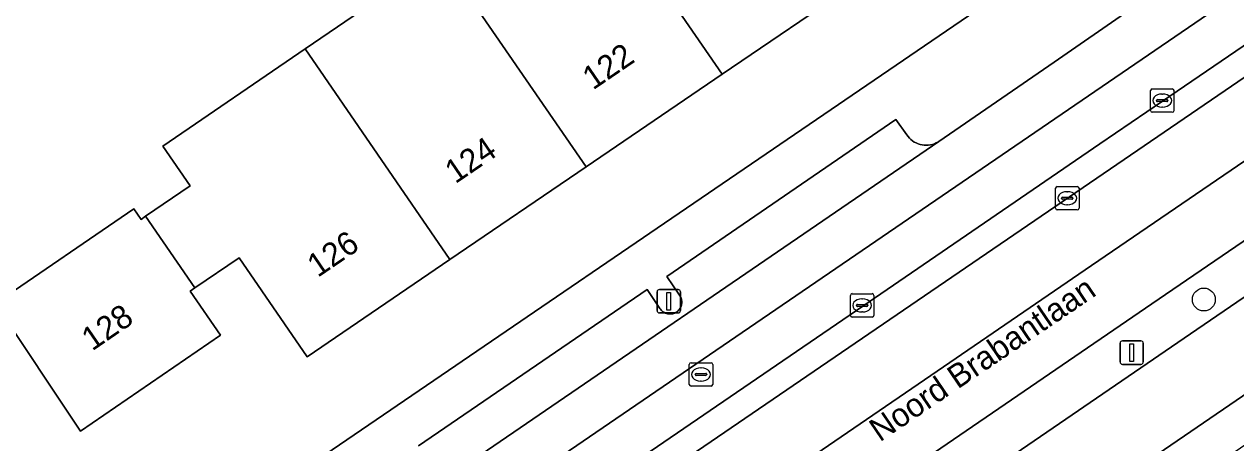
# Model space of a CAD drawing. Extents: x 157445 to 158888, y 383061 to 384688.
# Drawn here: x 158172.2 to 158223.9, y 383384.2 to 383402.1 of the extents above; entities that cross this region are included whole.
import ezdxf

# ---------------------------------------------------------------- set-up
doc = ezdxf.new("R2010")
doc.units = 0
for name, color, linetype in [('IMGEO_Berm_groen', 7, 'Continuous'), ('IMGEO_Boom', 7, 'Continuous'), ('IMGEO_Erf', 7, 'Continuous'), ('IMGEO_Fietspad_gesloten', 7, 'Continuous'), ('IMGEO_Groenvoorziening', 7, 'Continuous'), ('IMGEO_Haag', 7, 'Continuous'), ('IMGEO_Kolk', 7, 'Continuous'), ('IMGEO_Lichtmast', 7, 'Continuous'), ('IMGEO_Openbare_ruimte_label', 7, 'Continuous'), ('IMGEO_OVBaan_gesloten', 7, 'Continuous'), ('IMGEO_Pand', 7, 'Continuous'), ('IMGEO_Pand_nummerreeks', 7, 'Continuous'), ('IMGEO_Parkeervlak_open', 7, 'Continuous'), ('IMGEO_Rijbaan_lokaal_open', 7, 'Continuous'), ('IMGEO_Rijbaan_regionaal_gesloten', 7, 'Continuous'), ('IMGEO_Rioolput', 7, 'Continuous'), ('IMGEO_Voetpad_open', 7, 'Continuous')]:
    doc.layers.add(name, color=color, linetype=linetype)

msp = doc.modelspace()

# ---------------------------------------------------------------- linework, layer by layer
at = {"layer": 'IMGEO_Berm_groen'}
msp.add_lwpolyline([(158221.925, 383388.892), (158288.761, 383434.651), (158292.434, 383437.186), (158297.742, 383440.818), (158298.869, 383441.589), (158297.72, 383443.271), (158292.199, 383439.39), (158253.351, 383412.794), (158220.288, 383390.177), (158147.587, 383340.38), (158131.044, 383329.063), (158130.63, 383328.78), (158121.696, 383323.264), (158114.538, 383319.21), (158116.355, 383316.875), (158118.236, 383318.161), (158122.571, 383321.116), (158122.69, 383320.962), (158147.648, 383338.001)], close=True, dxfattribs=at)
at = {"layer": 'IMGEO_Boom'}
msp.add_circle((158222.498, 383390.361), 0.489, dxfattribs=at)
at = {"layer": 'IMGEO_Erf'}
for points in [[(158178.3, 383379.129), (158213.992, 383403.511), (158218.074, 383406.338)], [(158207.753, 383403.92), (158201.97, 383399.976), (158196.175, 383396.023), (158190.379, 383392.07), (158184.292, 383387.919), (158181.398, 383392.145), (158179.513, 383390.854), (158179.311, 383390.716), (158180.596, 383388.84), (158174.639, 383384.741), (158170.996, 383390.185), (158176.906, 383394.232), (158177.217, 383393.779), (158177.411, 383393.912), (158179.305, 383395.209), (158178.147, 383396.901), (158184.207, 383401.052), (158189.994, 383405.016)]]:
    msp.add_lwpolyline(points, dxfattribs=at)
at = {"layer": 'IMGEO_Fietspad_gesloten'}
for points in [[(158187.266, 383378.304), (158283.613, 383444.253), (158285.485, 383445.421)], [(158264.364, 383433.502), (158243.266, 383419.033), (158240.107, 383416.893), (158231.018, 383410.676), (158222.662, 383405.033), (158216.122, 383400.492), (158211.209, 383397.104), (158189.236, 383382.055), (158186.221, 383380.023), (158186.115, 383379.952), (158185.306, 383379.446), (158177.375, 383375.018), (158176.619, 383374.65), (158176.474, 383374.585), (158172.535, 383372.428), (158169.599, 383370.501), (158169.322, 383370.3), (158168.758, 383369.891), (158163.249, 383365.637), (158161.075, 383363.872), (158159.242, 383362.325), (158158.671, 383361.835)]]:
    msp.add_lwpolyline(points, dxfattribs=at)
at = {"layer": 'IMGEO_Groenvoorziening'}
for points in [[(158267.42, 383430.778), (158253.835, 383421.451), (158233.587, 383407.607), (158220.735, 383398.828), (158218.073, 383397), (158207.964, 383390.082), (158175.757, 383368.034), (158174.147, 383366.948), (158170.828, 383364.667), (158169.555, 383363.8), (158154.269, 383353.34), (158144.169, 383346.438), (158136.533, 383341.212)], [(158097.631, 383314.81), (158104.807, 383319.769), (158115.926, 383327.372), (158122.206, 383331.037), (158124.828, 383332.496), (158130.229, 383335.664), (158132.829, 383337.348), (158135.426, 383339.03), (158135.445, 383339.043), (158145.556, 383345.975), (158161.638, 383357.025), (158178.512, 383368.554), (158196.488, 383380.88), (158218.524, 383395.939), (158231.113, 383404.563), (158248.84, 383416.701)]]:
    msp.add_lwpolyline(points, dxfattribs=at)
at = {"layer": 'IMGEO_Haag'}
for points in [[(158097.631, 383314.81), (158104.807, 383319.769), (158115.926, 383327.372), (158122.206, 383331.037), (158124.828, 383332.496), (158130.229, 383335.664), (158132.829, 383337.348), (158135.426, 383339.03), (158135.445, 383339.043), (158145.556, 383345.975), (158161.638, 383357.025), (158178.512, 383368.554), (158196.488, 383380.88), (158218.524, 383395.939), (158231.113, 383404.563), (158248.84, 383416.701), (158278.53, 383437.014)], [(158267.42, 383430.778), (158253.835, 383421.451), (158233.587, 383407.607), (158220.735, 383398.828), (158218.073, 383397), (158207.964, 383390.082), (158175.757, 383368.034), (158174.147, 383366.948), (158170.828, 383364.667), (158169.555, 383363.8), (158154.269, 383353.34), (158144.169, 383346.438), (158136.533, 383341.212)]]:
    msp.add_lwpolyline(points, dxfattribs=at)
at = {"layer": 'IMGEO_Kolk'}
for p, q in [((158220.225, 383398.422), (158220.225, 383399.274)), ((158220.3, 383399.348), (158221.152, 383399.348)), ((158220.713, 383399.128), (158220.738, 383399.128)), ((158221.226, 383399.274), (158221.226, 383398.422)), ((158220.484, 383398.842), (158220.484, 383398.854)), ((158220.922, 383398.805), (158220.524, 383398.805)), ((158220.527, 383398.891), (158220.925, 383398.891)), ((158220.736, 383398.568), (158220.711, 383398.568)), ((158220.968, 383398.854), (158220.968, 383398.842)), ((158221.152, 383398.348), (158220.3, 383398.348)), ((158216.179, 383394.255), (158216.179, 383395.107)), ((158216.254, 383395.181), (158217.106, 383395.181)), ((158216.667, 383394.961), (158216.692, 383394.961)), ((158217.18, 383395.107), (158217.18, 383394.255)), ((158216.438, 383394.675), (158216.438, 383394.687)), ((158216.876, 383394.638), (158216.478, 383394.638)), ((158216.481, 383394.724), (158216.879, 383394.724)), ((158216.69, 383394.401), (158216.665, 383394.401)), ((158216.922, 383394.687), (158216.922, 383394.675)), ((158217.106, 383394.181), (158216.254, 383394.181)), ((158207.439, 383389.684), (158207.439, 383390.536)), ((158207.514, 383390.61), (158208.366, 383390.61)), ((158207.741, 383390.153), (158208.139, 383390.153)), ((158207.927, 383390.39), (158207.952, 383390.39)), ((158208.44, 383390.536), (158208.44, 383389.684)), ((158207.698, 383390.104), (158207.698, 383390.116)), ((158208.136, 383390.067), (158207.738, 383390.067)), ((158207.95, 383389.83), (158207.925, 383389.83)), ((158208.182, 383390.116), (158208.182, 383390.104)), ((158208.366, 383389.61), (158207.514, 383389.61))]:
    msp.add_line(p, q, dxfattribs=at)
for points in [[(158220.225, 383398.422), (158220.225, 383399.274)], [(158220.3, 383399.348), (158221.152, 383399.348)], [(158221.226, 383399.274), (158221.226, 383398.422)], [(158221.152, 383398.348), (158220.3, 383398.348)], [(158216.179, 383394.255), (158216.179, 383395.107)], [(158216.254, 383395.181), (158217.106, 383395.181)], [(158217.18, 383395.107), (158217.18, 383394.255)], [(158217.106, 383394.181), (158216.254, 383394.181)], [(158207.439, 383389.684), (158207.439, 383390.536)], [(158207.514, 383390.61), (158208.366, 383390.61)], [(158208.44, 383390.536), (158208.44, 383389.684)], [(158208.366, 383389.61), (158207.514, 383389.61)]]:
    msp.add_lwpolyline(points, dxfattribs=at)
for centre, radius, start, end in [((158220.302, 383399.272), 0.0765, 91.552, 178.448), ((158220.302, 383399.272), 0.0765, 91.552, 178.448), ((158221.15, 383399.272), 0.0765, 1.552, 88.448), ((158221.15, 383399.272), 0.0765, 1.552, 88.448), ((158220.302, 383398.424), 0.0765, 181.552, 268.448), ((158220.302, 383398.424), 0.0765, 181.552, 268.448), ((158220.524, 383398.851), 0.0403, 85.8775, 175.7526), ((158220.521, 383398.841), 0.0366, 178.938, 274.7102), ((158220.925, 383398.848), 0.043, 264.8664, 352.4533), ((158220.929, 383398.853), 0.0386, 1.7309, 96.639), ((158221.15, 383398.424), 0.0765, 271.552, 358.448), ((158221.15, 383398.424), 0.0765, 271.552, 358.448), ((158216.256, 383395.105), 0.0765, 91.552, 178.448), ((158216.256, 383395.105), 0.0765, 91.552, 178.448), ((158217.104, 383395.105), 0.0765, 1.552, 88.448), ((158217.104, 383395.105), 0.0765, 1.552, 88.448), ((158216.478, 383394.684), 0.0403, 85.8775, 175.7526), ((158216.475, 383394.674), 0.0366, 178.938, 274.7102), ((158216.879, 383394.681), 0.043, 264.8664, 352.4533), ((158216.883, 383394.686), 0.0386, 1.7309, 96.639), ((158216.256, 383394.257), 0.0765, 181.552, 268.448), ((158216.256, 383394.257), 0.0765, 181.552, 268.448), ((158217.104, 383394.257), 0.0765, 271.552, 358.448), ((158217.104, 383394.257), 0.0765, 271.552, 358.448), ((158207.516, 383390.534), 0.0765, 91.552, 178.448), ((158207.516, 383390.534), 0.0765, 91.552, 178.448), ((158207.738, 383390.113), 0.0403, 85.8775, 175.7526), ((158208.143, 383390.115), 0.0386, 1.7309, 96.639), ((158208.364, 383390.534), 0.0765, 1.552, 88.448), ((158208.364, 383390.534), 0.0765, 1.552, 88.448), ((158207.516, 383389.686), 0.0765, 181.552, 268.448), ((158207.516, 383389.686), 0.0765, 181.552, 268.448), ((158207.735, 383390.103), 0.0366, 178.938, 274.7102), ((158208.139, 383390.11), 0.043, 264.8664, 352.4533), ((158208.364, 383389.686), 0.0765, 271.552, 358.448), ((158208.364, 383389.686), 0.0765, 271.552, 358.448)]:
    msp.add_arc(centre, radius, start, end, dxfattribs=at)
for centre, major_axis, ratio, start_param, end_param in [((158220.712, 383398.848), (-0.387, 0.002), 0.722429, 4.712389, 7.853982), ((158220.737, 383398.848), (-0.39, 0.002), 0.717154, 1.570796, 4.712389), ((158216.666, 383394.681), (-0.387, 0.002), 0.722429, 4.712389, 7.853982), ((158216.691, 383394.681), (-0.39, 0.002), 0.717154, 1.570796, 4.712389), ((158207.926, 383390.11), (-0.387, 0.002), 0.722429, 4.712389, 7.853982), ((158207.951, 383390.11), (-0.39, 0.002), 0.717154, 1.570796, 4.712389)]:
    msp.add_ellipse(centre, major_axis=major_axis, ratio=ratio, start_param=start_param, end_param=end_param, dxfattribs=at)
at = {"layer": 'IMGEO_Lichtmast'}
for p, q in [((158199.204, 383389.887), (158199.204, 383390.687)), ((158199.204, 383390.687), (158199.204, 383389.887)), ((158199.304, 383390.787), (158200.094, 383390.787)), ((158200.094, 383390.787), (158199.304, 383390.787)), ((158200.194, 383390.687), (158200.194, 383389.887)), ((158200.194, 383389.887), (158200.194, 383390.687)), ((158200.094, 383389.787), (158199.304, 383389.787)), ((158199.304, 383389.787), (158200.094, 383389.787)), ((158219.026, 383388.595), (158219.816, 383388.595)), ((158219.816, 383388.595), (158219.026, 383388.595)), ((158218.926, 383387.695), (158218.926, 383388.495)), ((158218.926, 383388.495), (158218.926, 383387.695)), ((158219.916, 383388.495), (158219.916, 383387.695)), ((158219.916, 383387.695), (158219.916, 383388.495)), ((158219.816, 383387.595), (158219.026, 383387.595)), ((158219.026, 383387.595), (158219.816, 383387.595))]:
    msp.add_line(p, q, dxfattribs=at)
for points in [[(158199.624, 383390.662), (158199.774, 383390.662), (158199.774, 383389.912), (158199.624, 383389.912), (158199.624, 383390.662)], [(158219.346, 383388.47), (158219.496, 383388.47), (158219.496, 383387.72), (158219.346, 383387.72), (158219.346, 383388.47)]]:
    msp.add_lwpolyline(points, dxfattribs=at)
for centre, start, end in [((158199.304, 383390.687), 90, 180), ((158199.304, 383390.687), 90, 180), ((158200.094, 383390.687), 0, 90), ((158200.094, 383390.687), 360, 90), ((158199.304, 383389.887), 180, 270), ((158199.304, 383389.887), 180, 270), ((158200.094, 383389.887), 270, 0), ((158200.094, 383389.887), 270, 0), ((158219.026, 383388.495), 90, 180), ((158219.026, 383388.495), 90, 180), ((158219.816, 383388.495), 0, 90), ((158219.816, 383388.495), 360, 90), ((158219.026, 383387.695), 180, 270), ((158219.026, 383387.695), 180, 270), ((158219.816, 383387.695), 270, 0), ((158219.816, 383387.695), 270, 0)]:
    msp.add_arc(centre, 0.1, start, end, dxfattribs=at)
at = {"layer": 'IMGEO_OVBaan_gesloten'}
msp.add_lwpolyline([(158105.383, 383303.781), (158135.353, 383324.049), (158142.057, 383328.583), (158290.829, 383429.195), (158320.176, 383449.816), (158338.196, 383462.478), (158337.159, 383463.965), (158306.253, 383442.35), (158269.724, 383417.452), (158230.256, 383390.412), (158196.708, 383367.445), (158164.294, 383345.275), (158134.65, 383324.869), (158121.592, 383315.968), (158104.891, 383304.477)], close=True, dxfattribs=at)
msp.add_lwpolyline([(158288.761, 383434.651), (158221.925, 383388.892), (158147.648, 383338.001), (158122.69, 383320.962), (158122.571, 383321.116), (158118.236, 383318.161), (158116.355, 383316.875), (158107.899, 383311.095), (158102.711, 383307.543), (158104.822, 383304.574), (158104.891, 383304.477), (158121.592, 383315.968), (158134.65, 383324.869), (158164.294, 383345.275), (158196.708, 383367.445), (158230.256, 383390.412), (158269.724, 383417.452)], dxfattribs=at)
at = {"layer": 'IMGEO_Pand'}
for points in [[(158207.123, 383409.751), (158204.8, 383413.06), (158204.668, 383413.246), (158204.511, 383413.139), (158204.822, 383412.686), (158202.735, 383411.257), (158201.577, 383412.949), (158195.782, 383408.98), (158195.878, 383408.84), (158201.97, 383399.976), (158207.753, 383403.92), (158204.834, 383408.183), (158206.549, 383409.358), (158206.922, 383409.613)], [(158196.175, 383396.023), (158201.97, 383399.976), (158195.878, 383408.84), (158195.782, 383408.98), (158189.994, 383405.016), (158190.058, 383404.923)], [(158190.379, 383392.07), (158196.175, 383396.023), (158190.058, 383404.923), (158189.994, 383405.016), (158184.207, 383401.052)], [(158190.379, 383392.07), (158184.207, 383401.052), (158178.147, 383396.901), (158179.305, 383395.209), (158177.411, 383393.912), (158179.513, 383390.854), (158181.398, 383392.145), (158184.292, 383387.919)], [(158177.411, 383393.912), (158177.217, 383393.779), (158176.906, 383394.232), (158170.996, 383390.185), (158174.639, 383384.741), (158180.596, 383388.84), (158179.311, 383390.716), (158179.513, 383390.854)]]:
    msp.add_lwpolyline(points, close=True, dxfattribs=at)
at = {"layer": 'IMGEO_Parkeervlak_open'}
msp.add_lwpolyline([(158189.236, 383382.055), (158211.209, 383397.104), (158211.176, 383397.083), (158211.098, 383397.041), (158211.016, 383397.006), (158210.932, 383396.979), (158210.845, 383396.959), (158210.757, 383396.947), (158210.669, 383396.943), (158210.58, 383396.947), (158210.492, 383396.958), (158210.406, 383396.978), (158210.321, 383397.005), (158210.24, 383397.04), (158210.161, 383397.081), (158210.087, 383397.13), (158210.018, 383397.185), (158209.953, 383397.246), (158209.895, 383397.313), (158209.842, 383397.384), (158209.379, 383398.035), (158199.622, 383391.344), (158200.154, 383390.551), (158200.185, 383390.506), (158200.206, 383390.466), (158200.224, 383390.424), (158200.238, 383390.381), (158200.248, 383390.338), (158200.254, 383390.293), (158200.256, 383390.248), (158200.254, 383390.203), (158200.248, 383390.158), (158200.238, 383390.114), (158200.224, 383390.071), (158200.206, 383390.03), (158200.185, 383389.99), (158200.16, 383389.952), (158200.132, 383389.917), (158200.101, 383389.884), (158200.068, 383389.854), (158200.031, 383389.827), (158199.993, 383389.804), (158199.952, 383389.784), (158199.91, 383389.768), (158199.867, 383389.756), (158199.822, 383389.748), (158199.777, 383389.743), (158199.732, 383389.743), (158199.687, 383389.747), (158199.643, 383389.755), (158199.599, 383389.766), (158199.557, 383389.782), (158199.516, 383389.801), (158199.477, 383389.824), (158199.44, 383389.85), (158199.406, 383389.879), (158199.375, 383389.912), (158199.346, 383389.947), (158199.321, 383389.984), (158198.781, 383390.787), (158189.038, 383384.113)], dxfattribs=at)
at = {"layer": 'IMGEO_Rijbaan_lokaal_open'}
for points in [[(158283.613, 383444.253), (158187.266, 383378.304)], [(158172.024, 383368.486), (158172.731, 383369), (158174.147, 383366.948), (158175.757, 383368.034), (158207.964, 383390.082), (158218.073, 383397), (158220.735, 383398.828), (158233.587, 383407.607)]]:
    msp.add_lwpolyline(points, dxfattribs=at)
at = {"layer": 'IMGEO_Rijbaan_regionaal_gesloten'}
for points in [[(158147.587, 383340.38), (158220.288, 383390.177), (158253.351, 383412.794), (158292.199, 383439.39)], [(158278.53, 383437.014), (158248.84, 383416.701), (158231.113, 383404.563), (158218.524, 383395.939), (158196.488, 383380.88), (158178.512, 383368.554), (158161.638, 383357.025), (158145.556, 383345.975), (158135.445, 383339.043)], [(158138.48, 383337.556), (158158.157, 383351.03), (158164.879, 383355.633), (158168.626, 383358.198), (158174.157, 383361.985), (158187.898, 383371.394), (158211.135, 383387.305), (158217.716, 383391.811), (158240.844, 383407.647), (158257.282, 383418.872)], [(158257.282, 383418.872), (158240.844, 383407.647), (158217.716, 383391.811), (158211.135, 383387.305), (158187.898, 383371.394), (158174.157, 383361.985), (158168.626, 383358.198), (158164.879, 383355.633), (158158.157, 383351.03), (158138.48, 383337.556)]]:
    msp.add_lwpolyline(points, dxfattribs=at)
at = {"layer": 'IMGEO_Rioolput'}
for p, q in [((158200.573, 383386.737), (158200.573, 383387.589)), ((158200.648, 383387.663), (158201.5, 383387.663)), ((158201.574, 383387.589), (158201.574, 383386.737)), ((158200.832, 383387.157), (158200.832, 383387.169)), ((158201.27, 383387.12), (158200.872, 383387.12)), ((158200.875, 383387.206), (158201.273, 383387.206)), ((158201.061, 383387.443), (158201.086, 383387.443)), ((158201.316, 383387.169), (158201.316, 383387.157)), ((158201.5, 383386.663), (158200.648, 383386.663)), ((158201.084, 383386.883), (158201.059, 383386.883))]:
    msp.add_line(p, q, dxfattribs=at)
for points in [[(158200.573, 383386.737), (158200.573, 383387.589)], [(158200.648, 383387.663), (158201.5, 383387.663)], [(158201.574, 383387.589), (158201.574, 383386.737)], [(158201.5, 383386.663), (158200.648, 383386.663)]]:
    msp.add_lwpolyline(points, dxfattribs=at)
for centre, radius, start, end in [((158200.65, 383387.587), 0.0765, 91.552, 178.448), ((158200.65, 383387.587), 0.0765, 91.552, 178.448), ((158201.498, 383387.587), 0.0765, 1.552, 88.448), ((158201.498, 383387.587), 0.0765, 1.552, 88.448), ((158200.872, 383387.166), 0.0403, 85.8775, 175.7526), ((158200.869, 383387.156), 0.0366, 178.938, 274.7102), ((158201.273, 383387.163), 0.043, 264.8664, 352.4533), ((158201.277, 383387.168), 0.0386, 1.7309, 96.639), ((158200.65, 383386.739), 0.0765, 181.552, 268.448), ((158200.65, 383386.739), 0.0765, 181.552, 268.448), ((158201.498, 383386.739), 0.0765, 271.552, 358.448), ((158201.498, 383386.739), 0.0765, 271.552, 358.448)]:
    msp.add_arc(centre, radius, start, end, dxfattribs=at)
for centre, major_axis, ratio, start_param, end_param in [((158201.06, 383387.163), (-0.387, 0.002), 0.722429, 4.712389, 7.853982), ((158201.085, 383387.163), (-0.39, 0.002), 0.717154, 1.570796, 4.712389)]:
    msp.add_ellipse(centre, major_axis=major_axis, ratio=ratio, start_param=start_param, end_param=end_param, dxfattribs=at)
at = {"layer": 'IMGEO_Voetpad_open'}
for points in [[(158189.038, 383384.113), (158198.781, 383390.787), (158199.321, 383389.984), (158199.346, 383389.947), (158199.375, 383389.912), (158199.406, 383389.879), (158199.44, 383389.85), (158199.477, 383389.824), (158199.516, 383389.801), (158199.557, 383389.782), (158199.599, 383389.766), (158199.643, 383389.755), (158199.687, 383389.747), (158199.732, 383389.743), (158199.777, 383389.743), (158199.822, 383389.748), (158199.867, 383389.756), (158199.91, 383389.768), (158199.952, 383389.784), (158199.993, 383389.804), (158200.031, 383389.827), (158200.068, 383389.854), (158200.101, 383389.884), (158200.132, 383389.917), (158200.16, 383389.952), (158200.185, 383389.99), (158200.206, 383390.03), (158200.224, 383390.071), (158200.238, 383390.114), (158200.248, 383390.158), (158200.254, 383390.203), (158200.256, 383390.248), (158200.254, 383390.293), (158200.248, 383390.338), (158200.238, 383390.381), (158200.224, 383390.424), (158200.206, 383390.466), (158200.185, 383390.506), (158200.154, 383390.551), (158199.622, 383391.344), (158209.379, 383398.035), (158209.842, 383397.384), (158209.895, 383397.313), (158209.953, 383397.246), (158210.018, 383397.185), (158210.087, 383397.13), (158210.161, 383397.081), (158210.24, 383397.04), (158210.321, 383397.005), (158210.406, 383396.978), (158210.492, 383396.958), (158210.58, 383396.947), (158210.669, 383396.943), (158210.757, 383396.947), (158210.845, 383396.959), (158210.932, 383396.979), (158211.016, 383397.006), (158211.098, 383397.041), (158211.176, 383397.083), (158211.209, 383397.104), (158216.122, 383400.492), (158222.662, 383405.033)], [(158213.992, 383403.511), (158178.3, 383379.129)]]:
    msp.add_lwpolyline(points, dxfattribs=at)

# ---------------------------------------------------------------- texts
at = {"layer": 'IMGEO_Openbare_ruimte_label'}
msp.add_text('Noord Brabantlaan', height=1, rotation=34.1986, dxfattribs=at).set_placement((158208.692, 383384.261))
at = {"layer": 'IMGEO_Pand_nummerreeks'}
for s, rotation, p in [('122', 34.295, (158196.47, 383399.275)), ('124', 34.295, (158190.607, 383395.276)), ('126', 34.295, (158184.742, 383391.276)), ('128', 34.5318, (158175.132, 383388.14))]:
    msp.add_text(s, height=1, rotation=rotation, dxfattribs=at).set_placement(p)

doc.saveas('drawing.dxf')
